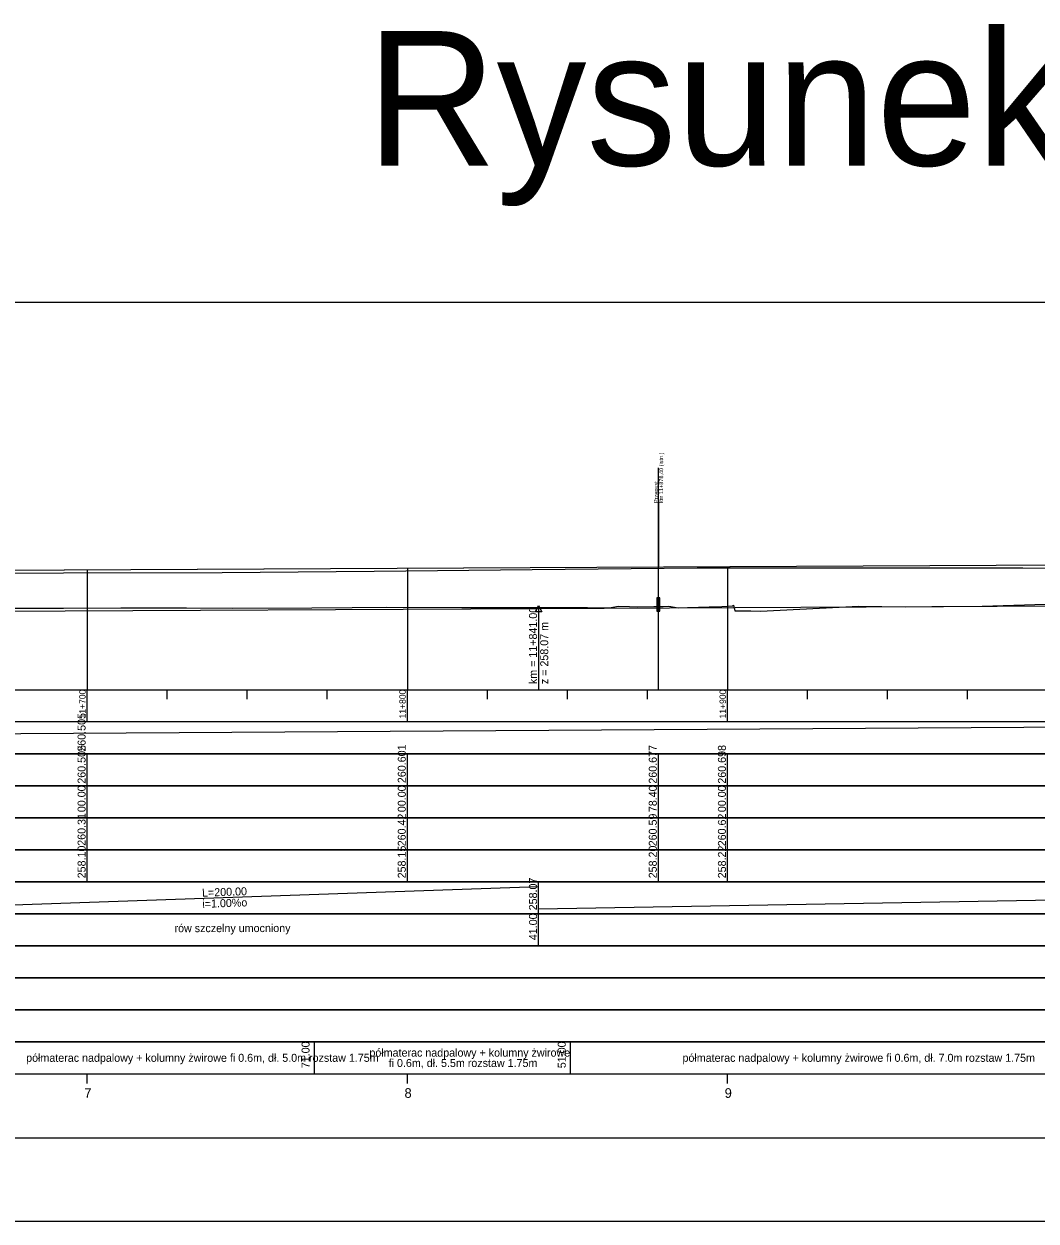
# Model space of a CAD drawing. Extents: x 6445630 to 6518227, y 5499240 to 5511716.
# Drawn here: x 6456311.5 to 6456627.6, y 5506751.3 to 5507125.3 of the extents above; entities that cross this region are included whole.
import ezdxf

# ---------------------------------------------------------------- set-up
doc = ezdxf.new("R2010")
doc.units = 0
for name, color, linetype in [('TOR_PROF-obiekty+opisy', 7, 'Continuous'), ('TOR_PROF-opisy pomocnicze', 7, 'Continuous'), ('TOR_PROF-rowy otwarte', 7, 'Continuous'), ('TOR_PROF-tabelka-geometria T1', 7, 'Continuous'), ('TOR_PROF-tabelka-kilometracja', 7, 'Continuous'), ('TOR_PROF-tabelka-odleglosci T1', 7, 'Continuous'), ('TOR_PROF-tabelka-pochylenia proj T1', 7, 'Continuous'), ('TOR_PROF-tabelka-rodzaj rowu T1', 7, 'Continuous'), ('TOR_PROF-tabelka-rowyT1', 7, 'Continuous'), ('TOR_PROF-tabelka-rurociagi T1', 7, 'Continuous'), ('TOR_PROF-tabelka-rzedne istn T1', 7, 'Continuous'), ('TOR_PROF-tabelka-rzedne proj T1', 7, 'Continuous'), ('TOR_PROF-tabelka-teren istniejacy T1', 7, 'Continuous'), ('TOR_PROF-tabelka-warstwa ochronna T1', 7, 'Continuous'), ('TOR_PROF-tor istniejacy T2', 7, 'Continuous'), ('TOR_PROF-tor projektowany', 7, 'Continuous'), ('TOR_PROF-uklad odniesienia', 7, 'Continuous'), ('TOR_PROF-warstwa ochronna', 7, 'Continuous'), ('TOR_RAMKI-dodatkowe3', 7, 'Continuous'), ('TOR_RAMKI-MASKA WYCIECIA', 7, 'Continuous')]:
    doc.layers.add(name, color=color, linetype=linetype)

msp = doc.modelspace()

# ---------------------------------------------------------------- linework, layer by layer
at = {"layer": 'TOR_PROF-obiekty+opisy'}
for p, q in [((6456509.61, 5506917.3), (6456509.61, 5506986.61)), ((6456509.61, 5506976.69), (6456509.61, 5506955.47))]:
    msp.add_line(p, q, dxfattribs=at)
for points in [[(6456510.09, 5506945.96), (6456509.17, 5506945.96), (6456509.17, 5506941.88), (6456510.09, 5506941.88)], [(6456510.01, 5506945.42), (6456509.26, 5506945.42), (6456509.26, 5506942.42), (6456510.01, 5506942.42)]]:
    msp.add_lwpolyline(points, close=True, dxfattribs=at)
for points in [[(6456510.09, 5506941.88), (6456510.09, 5506945.96), (6456509.17, 5506945.96), (6456509.17, 5506941.88), (6456510.09, 5506941.88)], [(6456510.01, 5506942.42), (6456509.26, 5506942.42), (6456509.26, 5506945.42), (6456510.01, 5506945.42), (6456510.01, 5506942.42)]]:
    msp.add_lwpolyline(points, dxfattribs=at)
at = {"layer": 'TOR_PROF-opisy pomocnicze'}
msp.add_line((6456472.21, 5506942.65), (6456472.21, 5506917.3), dxfattribs=at)
msp.add_lwpolyline([(6456472.21, 5506943.65), (6456473.21, 5506941.65), (6456471.21, 5506941.65)], close=True, dxfattribs=at)
at = {"layer": 'TOR_PROF-rowy otwarte'}
for p, q in [((6456272.21, 5506941.65), (6456472.21, 5506942.65)), ((6456472.21, 5506942.65), (6456872.21, 5506944.6))]:
    msp.add_line(p, q, dxfattribs=at)
msp.add_lwpolyline([(6456472.21, 5506942.65), (6456472.21, 5506922.3), (6456472.21, 5506917.3), (6456472.21, 5506917.3)], dxfattribs=at)
at = {"layer": 'TOR_PROF-tabelka-geometria T1'}
for points in [[(6452331.21, 5506777.3), (6459531.21, 5506777.3)], [(6452735.25, 5506777.3), (6458247.17, 5506777.3), (6458247.17, 5506779.97), (6458376.27, 5506779.97), (6458376.27, 5506777.3), (6458396.27, 5506777.3), (6458396.27, 5506774.64), (6458525.37, 5506774.64), (6458525.37, 5506777.3), (6458723.83, 5506777.3), (6458723.83, 5506777.3), (6458758.83, 5506774.64), (6458758.83, 5506774.64), (6458827.61, 5506774.64), (6458827.61, 5506774.64), (6458862.61, 5506777.3), (6458862.61, 5506777.3), (6458862.61, 5506777.3), (6458862.61, 5506777.3), (6458897.61, 5506779.97), (6458897.61, 5506779.97), (6458966.4, 5506779.97), (6458966.4, 5506779.97), (6459001.4, 5506777.3)]]:
    msp.add_lwpolyline(points, dxfattribs=at)
at = {"layer": 'TOR_PROF-tabelka-kilometracja'}
for points in [[(6456331.21, 5506794.3), (6456331.21, 5506797.3)], [(6456431.21, 5506794.3), (6456431.21, 5506797.3)], [(6456531.21, 5506794.3), (6456531.21, 5506797.3)]]:
    msp.add_lwpolyline(points, dxfattribs=at)
at = {"layer": 'TOR_PROF-tabelka-odleglosci T1'}
msp.add_lwpolyline([(6452331.21, 5506877.3), (6459531.21, 5506877.3), (6459531.21, 5506887.3), (6452331.21, 5506887.3)], close=True, dxfattribs=at)
for points in [[(6456331.21, 5506877.3), (6456331.21, 5506887.3)], [(6456431.21, 5506877.3), (6456431.21, 5506887.3)], [(6456509.61, 5506877.3), (6456509.61, 5506887.3)], [(6456531.21, 5506877.3), (6456531.21, 5506887.3)]]:
    msp.add_lwpolyline(points, dxfattribs=at)
at = {"layer": 'TOR_PROF-tabelka-pochylenia proj T1'}
msp.add_lwpolyline([(6452331.21, 5506897.3), (6459531.21, 5506897.3), (6459531.21, 5506907.3), (6452331.21, 5506907.3)], close=True, dxfattribs=at)
msp.add_lwpolyline([(6455551.74, 5506898.8), (6456656.74, 5506905.8)], dxfattribs=at)
at = {"layer": 'TOR_PROF-tabelka-rodzaj rowu T1'}
for points in [[(6452331.21, 5506837.3), (6459531.21, 5506837.3), (6459531.21, 5506847.3), (6452331.21, 5506847.3)], [(6452331.21, 5506817.3), (6459531.21, 5506817.3), (6459531.21, 5506827.3), (6452331.21, 5506827.3)]]:
    msp.add_lwpolyline(points, close=True, dxfattribs=at)
msp.add_lwpolyline([(6456472.21, 5506837.3), (6456472.21, 5506847.3)], dxfattribs=at)
at = {"layer": 'TOR_PROF-tabelka-rowyT1'}
msp.add_lwpolyline([(6452331.21, 5506847.3), (6459531.21, 5506847.3), (6459531.21, 5506857.3), (6452331.21, 5506857.3)], close=True, dxfattribs=at)
for points in [[(6456272.21, 5506848.8), (6456472.21, 5506855.8)], [(6456472.21, 5506847.3), (6456472.21, 5506857.3)], [(6456472.21, 5506848.8), (6456872.21, 5506855.8)]]:
    msp.add_lwpolyline(points, dxfattribs=at)
at = {"layer": 'TOR_PROF-tabelka-rurociagi T1'}
msp.add_lwpolyline([(6452331.21, 5506827.3), (6459531.21, 5506827.3), (6459531.21, 5506837.3), (6452331.21, 5506837.3)], close=True, dxfattribs=at)
at = {"layer": 'TOR_PROF-tabelka-rzedne istn T1'}
msp.add_lwpolyline([(6452331.21, 5506867.3), (6459531.21, 5506867.3), (6459531.21, 5506877.3), (6452331.21, 5506877.3)], close=True, dxfattribs=at)
for points in [[(6456331.21, 5506867.3), (6456331.21, 5506877.3)], [(6456431.21, 5506867.3), (6456431.21, 5506877.3)], [(6456509.61, 5506867.3), (6456509.61, 5506877.3)], [(6456531.21, 5506867.3), (6456531.21, 5506877.3)], [(6456331.21, 5506857.3), (6456331.21, 5506867.3)], [(6456331.21, 5506857.3), (6456331.21, 5506867.3)], [(6456331.21, 5506857.3), (6456331.21, 5506867.3)], [(6456431.21, 5506857.3), (6456431.21, 5506867.3)], [(6456431.21, 5506857.3), (6456431.21, 5506867.3)], [(6456431.21, 5506857.3), (6456431.21, 5506867.3)], [(6456509.61, 5506857.3), (6456509.61, 5506867.3)], [(6456509.61, 5506857.3), (6456509.61, 5506867.3)], [(6456509.61, 5506857.3), (6456509.61, 5506867.3)], [(6456531.21, 5506857.3), (6456531.21, 5506867.3)], [(6456531.21, 5506857.3), (6456531.21, 5506867.3)], [(6456531.21, 5506857.3), (6456531.21, 5506867.3)]]:
    msp.add_lwpolyline(points, dxfattribs=at)
at = {"layer": 'TOR_PROF-tabelka-rzedne proj T1'}
msp.add_lwpolyline([(6452331.21, 5506887.3), (6459531.21, 5506887.3), (6459531.21, 5506897.3), (6452331.21, 5506897.3)], close=True, dxfattribs=at)
for points in [[(6456331.21, 5506887.3), (6456331.21, 5506897.3)], [(6456431.21, 5506887.3), (6456431.21, 5506897.3)], [(6456509.61, 5506887.3), (6456509.61, 5506897.3)], [(6456531.21, 5506887.3), (6456531.21, 5506897.3)]]:
    msp.add_lwpolyline(points, dxfattribs=at)
at = {"layer": 'TOR_PROF-tabelka-teren istniejacy T1'}
msp.add_lwpolyline([(6452331.21, 5506857.3), (6459531.21, 5506857.3), (6459531.21, 5506867.3), (6452331.21, 5506867.3)], close=True, dxfattribs=at)
msp.add_lwpolyline([(6452331.21, 5506857.3), (6459531.21, 5506857.3), (6459531.21, 5506867.3), (6452331.21, 5506867.3)], close=True, dxfattribs=at)
msp.add_lwpolyline([(6452331.21, 5506857.3), (6459531.21, 5506857.3), (6459531.21, 5506867.3), (6452331.21, 5506867.3)], close=True, dxfattribs=at)
at = {"layer": 'TOR_PROF-tabelka-warstwa ochronna T1'}
msp.add_lwpolyline([(6452331.21, 5506807.3), (6459531.21, 5506807.3), (6459531.21, 5506817.3), (6452331.21, 5506817.3)], close=True, dxfattribs=at)
at = {"layer": 'TOR_PROF-tor istniejacy T2'}
msp.add_lwpolyline([(6456273.83, 5506953.65), (6456323.85, 5506953.85), (6456373.37, 5506953.9), (6456420.81, 5506954.3), (6456470.2, 5506954.8), (6456521.75, 5506955.4), (6456572.89, 5506955.4), (6456623.47, 5506955.35), (6456672.67, 5506955.3), (6456723.03, 5506955.55), (6456772.56, 5506955.75), (6456819.97, 5506956.35), (6456866.68, 5506957.1), (6456920.08, 5506957.2), (6456972.6, 5506957.05), (6457022.59, 5506957.2), (6457072.2, 5506957.55), (6457122.23, 5506958.05), (6457172.36, 5506958.45), (6457222.5, 5506958.9), (6457271.74, 5506959.3), (6457323.35, 5506959.65), (6457375.16, 5506960.05)], dxfattribs=at)
at = {"layer": 'TOR_PROF-tor projektowany'}
for p in [(6455551.74, 5506951.05), (6455640.38, 5506951.48)]:
    msp.add_line(p, (6456656.74, 5506956.4), dxfattribs=at)
for points in [[(6456331.21, 5506954.82), (6456331.21, 5506922.3), (6456331.21, 5506917.3), (6456331.21, 5506917.3)], [(6456331.21, 5506954.82), (6456331.21, 5506922.3), (6456331.21, 5506917.3), (6456331.21, 5506917.3)], [(6456331.21, 5506954.82), (6456331.21, 5506922.3), (6456331.21, 5506917.3), (6456331.21, 5506917.3)], [(6456431.21, 5506955.31), (6456431.21, 5506922.3), (6456431.21, 5506917.3), (6456431.21, 5506917.3)], [(6456431.21, 5506955.31), (6456431.21, 5506922.3), (6456431.21, 5506917.3), (6456431.21, 5506917.3)], [(6456531.21, 5506955.79), (6456531.21, 5506922.3), (6456531.21, 5506917.3), (6456531.21, 5506917.3)], [(6456531.21, 5506955.79), (6456531.21, 5506922.3), (6456531.21, 5506917.3), (6456531.21, 5506917.3)]]:
    msp.add_lwpolyline(points, dxfattribs=at)
at = {"layer": 'TOR_PROF-uklad odniesienia'}
for p, q in [((6452331.21, 5506917.3), (6459531.21, 5506917.3)), ((6456331.21, 5506907.3), (6456331.21, 5506917.3)), ((6456356.21, 5506914.3), (6456356.21, 5506917.3)), ((6456381.21, 5506914.3), (6456381.21, 5506917.3)), ((6456406.21, 5506914.3), (6456406.21, 5506917.3)), ((6456431.21, 5506907.3), (6456431.21, 5506917.3)), ((6456456.21, 5506914.3), (6456456.21, 5506917.3)), ((6456481.21, 5506914.3), (6456481.21, 5506917.3)), ((6456506.21, 5506914.3), (6456506.21, 5506917.3)), ((6456531.21, 5506907.3), (6456531.21, 5506917.3)), ((6456556.21, 5506914.3), (6456556.21, 5506917.3)), ((6456581.21, 5506914.3), (6456581.21, 5506917.3)), ((6456606.21, 5506914.3), (6456606.21, 5506917.3))]:
    msp.add_line(p, q, dxfattribs=at)
at = {"layer": 'TOR_PROF-warstwa ochronna'}
msp.add_lwpolyline([(6452331.21, 5506797.3), (6459531.21, 5506797.3), (6459531.21, 5506807.3), (6452331.21, 5506807.3)], close=True, dxfattribs=at)
for points in [[(6456402.21, 5506797.3), (6456402.21, 5506807.3)], [(6456482.21, 5506797.3), (6456482.21, 5506807.3)]]:
    msp.add_lwpolyline(points, dxfattribs=at)
at = {"layer": 'TOR_RAMKI-dodatkowe3'}
for p, q in [((6456297.05, 5506942.76), (6456323.81, 5506942.77)), ((6456323.81, 5506942.77), (6456341.74, 5506942.83)), ((6456341.74, 5506942.83), (6456341.75, 5506942.83)), ((6456341.75, 5506942.83), (6456362.18, 5506942.85)), ((6456362.18, 5506942.85), (6456376.66, 5506942.77)), ((6456376.66, 5506942.77), (6456401.34, 5506942.89)), ((6456401.34, 5506942.89), (6456413.94, 5506942.97)), ((6456413.94, 5506942.97), (6456424.57, 5506943.09)), ((6456424.57, 5506943.09), (6456448.2, 5506942.97)), ((6456448.2, 5506942.97), (6456453.08, 5506942.95)), ((6456453.08, 5506942.95), (6456487.43, 5506942.94)), ((6456487.43, 5506942.94), (6456494.34, 5506942.92)), ((6456494.34, 5506942.92), (6456497.02, 5506943.38)), ((6456497.02, 5506943.38), (6456500.6, 5506943.29)), ((6456500.6, 5506943.29), (6456503.16, 5506943.14)), ((6456503.16, 5506943.14), (6456508.19, 5506943.26)), ((6456508.19, 5506943.26), (6456511.1, 5506943.31)), ((6456511.1, 5506943.31), (6456512.92, 5506943.42)), ((6456512.92, 5506943.42), (6456515.82, 5506942.87)), ((6456515.82, 5506942.87), (6456518.66, 5506942.96)), ((6456518.66, 5506942.96), (6456525.5, 5506943.15)), ((6456525.5, 5506943.15), (6456527.72, 5506943.21)), ((6456527.72, 5506943.21), (6456532.77, 5506943.51)), ((6456532.77, 5506943.51), (6456533.04, 5506943.69)), ((6456533.04, 5506943.69), (6456533.5, 5506941.98)), ((6456533.5, 5506941.98), (6456538.48, 5506941.96)), ((6456538.48, 5506941.96), (6456541.53, 5506941.86)), ((6456541.53, 5506941.86), (6456553.81, 5506942.48)), ((6456553.81, 5506942.48), (6456572.19, 5506943.4)), ((6456572.19, 5506943.4), (6456586.66, 5506943.22)), ((6456586.66, 5506943.22), (6456610.75, 5506943.36)), ((6456610.75, 5506943.36), (6456630.53, 5506943.98))]:
    msp.add_line(p, q, dxfattribs=at)
at = {"layer": 'TOR_RAMKI-MASKA WYCIECIA'}
msp.add_lwpolyline([(6455538.23, 5506751.3), (6457588.23, 5506751.3), (6457588.23, 5507038.3), (6455538.23, 5507038.3)], close=True, dxfattribs=at)

# ---------------------------------------------------------------- texts
at = {"layer": 'TOR_PROF-obiekty+opisy'}
for s, p in [('km 11+878,40 (istn.)', (6456511.1, 5506975.62)), ('Przepust ', (6456509.48, 5506975.62))]:
    msp.add_text(s, height=1.25, rotation=90, dxfattribs=at).set_placement(p)
at = {"layer": 'TOR_PROF-opisy pomocnicze'}
for s, p in [('km = 11+841.00', (6456471.71, 5506919.04)), ('z = 258.07 m', (6456475.21, 5506919.04))]:
    msp.add_text(s, height=2.5, rotation=90, dxfattribs=at).set_placement(p)
at = {"layer": 'TOR_PROF-tabelka-kilometracja'}
for s, p in [('7', (6456330.32, 5506789.8)), ('8', (6456430.32, 5506789.8)), ('9', (6456530.32, 5506789.8))]:
    msp.add_text(s, height=3, dxfattribs=at).set_placement(p)
at = {"layer": 'TOR_PROF-tabelka-odleglosci T1'}
for s, p in [('00.00', (6456330.71, 5506879.04)), ('00.00', (6456430.71, 5506879.04)), ('78.40', (6456509.11, 5506879.04)), ('00.00', (6456530.71, 5506879.04))]:
    msp.add_text(s, height=2.5, rotation=90, dxfattribs=at).set_placement(p)
at = {"layer": 'TOR_PROF-tabelka-pochylenia proj T1'}
msp.add_text('260.505', height=2.5, rotation=90, dxfattribs=at).set_placement((6456330.71, 5506897.93))
at = {"layer": 'TOR_PROF-tabelka-rodzaj rowu T1'}
msp.add_text('41.00', height=2.5, rotation=90, dxfattribs=at).set_placement((6456471.71, 5506839.05))
at = {"layer": 'TOR_PROF-tabelka-rowyT1'}
for s, rotation, p in [('258.07', 90, (6456471.71, 5506848.37)), ('L=200.00', 2.0045, (6456367.12, 5506852.62)), ('i=1.00%o', 2.0045, (6456367.23, 5506849.13)), ('rów szczelny umocniony', 0.087, (6456358.48, 5506841.54))]:
    msp.add_text(s, height=2.5, rotation=rotation, dxfattribs=at).set_placement(p)
at = {"layer": 'TOR_PROF-tabelka-rzedne istn T1'}
for s, p in [('260.31', (6456330.71, 5506868.54)), ('260.42', (6456430.71, 5506868.38)), ('260.59', (6456509.11, 5506868.37)), ('260.62', (6456530.71, 5506868.38)), ('258.10', (6456330.71, 5506858.37)), ('258.15', (6456430.71, 5506858.36)), ('258.20', (6456509.11, 5506858.37)), ('258.22', (6456530.71, 5506858.38))]:
    msp.add_text(s, height=2.5, rotation=90, dxfattribs=at).set_placement(p)
at = {"layer": 'TOR_PROF-tabelka-rzedne proj T1'}
for s, p in [('260.505', (6456330.71, 5506887.93)), ('260.601', (6456430.71, 5506888.11)), ('260.677', (6456509.11, 5506887.94)), ('260.698', (6456530.71, 5506887.94))]:
    msp.add_text(s, height=2.5, rotation=90, dxfattribs=at).set_placement(p)
at = {"layer": 'TOR_PROF-uklad odniesienia'}
msp.add_text('Rysunek 4.10', height=42, dxfattribs=at).set_placement((6456418.52, 5507081.05))
for s, p in [('11+700', (6456330.71, 5506908.32)), ('11+800', (6456430.71, 5506908.32)), ('11+900', (6456530.71, 5506908.32))]:
    msp.add_text(s, height=2, rotation=90, dxfattribs=at).set_placement(p)
at = {"layer": 'TOR_PROF-warstwa ochronna'}
for s, p in [('71.00', (6456400.67, 5506799.05)), ('51.00', (6456480.67, 5506799.05))]:
    msp.add_text(s, height=2.5, rotation=90, dxfattribs=at).set_placement(p)
for s, p in [('półmaterac nadpalowy + kolumny żwirowe fi 0.6m, dł. 5.0m rozstaw 1.75m', (6456312.14, 5506801.05)), ('półmaterac nadpalowy + kolumny żwirowe ', (6456419.36, 5506802.67)), ('półmaterac nadpalowy + kolumny żwirowe fi 0.6m, dł. 7.0m rozstaw 1.75m', (6456517.14, 5506801.05)), ('fi 0.6m, dł. 5.5m rozstaw 1.75m', (6456425.37, 5506799.43))]:
    msp.add_text(s, height=2.5, dxfattribs=at).set_placement(p)

doc.saveas('drawing.dxf')
